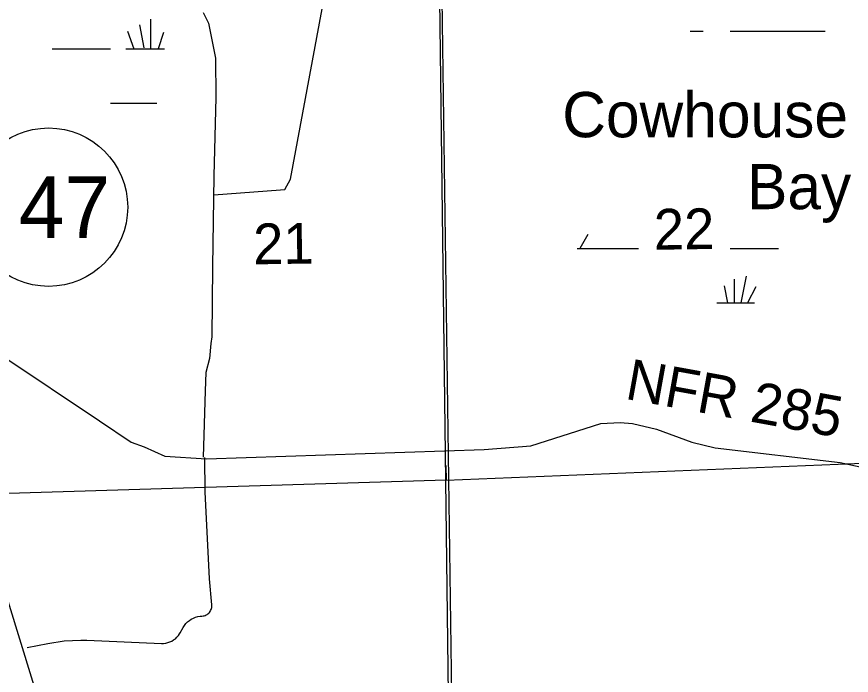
# Model space of a CAD drawing. Extents: x 2480962 to 2688785, y 277103 to 599240.
# Drawn here: x 2559931 to 2569158, y 505528 to 512805 of the extents above; entities that cross this region are included whole.
import ezdxf

# ---------------------------------------------------------------- set-up
doc = ezdxf.new("R2010")
doc.units = 0
for name, color, linetype in [('Local Roads Improved', 7, 'Continuous'), ('Local Roads Paved', 7, 'Continuous'), ('Local Roads Related Text', 7, 'Continuous'), ('National Forest', 7, 'Continuous'), ('Planning Number US Highways', 7, 'Continuous'), ('Section Lines', 7, 'Continuous'), ('Section Numbers', 7, 'Continuous'), ('Swamps', 7, 'Continuous'), ('Swamps Text', 7, 'Continuous'), ('Uninventoried Roads and Features', 7, 'Continuous'), ('US Routes Highway Center Lines', 7, 'Continuous')]:
    doc.layers.add(name, color=color, linetype=linetype)

msp = doc.modelspace()

# ---------------------------------------------------------------- linework, layer by layer
at = {"layer": 'Local Roads Improved'}
for points in [[(2561992.144, 512851.219), (2562051.932, 512731.644), (2562099.133, 512492.493), (2562127.453, 512347.743), (2562133.747, 511913.495), (2562111.72, 511045), (2562095.986, 510041.195), (2562089.693, 509267.101), (2562077.106, 509194.726), (2562061.372, 509027.949), (2562020.465, 508873.76), (2562014.171, 508669.223), (2561992.144, 507936.036)], [(2558817.383, 509658.896), (2558961.559, 509617.703), (2559764.826, 509061.595), (2560846.147, 508340.714), (2561196.29, 508103.854), (2561340.466, 508052.362), (2561567.028, 507949.379), (2562030.451, 507918.484), (2565099.344, 508021.467), (2565614.258, 508062.66), (2566386.631, 508309.819), (2566602.895, 508320.118), (2566736.773, 508309.819), (2567004.528, 508248.03), (2567395.864, 508103.854), (2567653.321, 508042.064), (2569033.293, 507877.291), (2569424.628, 507794.905)]]:
    msp.add_lwpolyline(points, dxfattribs=at)
at = {"layer": 'Local Roads Paved'}
for p, q in [((2562014.954, 507553.506), (2562009.731, 507935.047)), ((2562087.697, 506304.901), (2562062.866, 506592.966)), ((2561738.653, 505996.439), (2561772.15, 506056.401)), ((2560706.762, 505915.534), (2561530.825, 505880.367)), ((2560046.984, 505833.528), (2560274.87, 505880.643))]:
    msp.add_line(p, q, dxfattribs=at)
for points in [[(2562062.866, 506592.966), (2562014.954, 507553.506)], [(2561979.173, 506182.58), (2561990.926, 506183.59), (2562002.509, 506185.824), (2562013.796, 506189.256), (2562024.662, 506193.849), (2562034.989, 506199.553), (2562044.663, 506206.305), (2562053.578, 506214.031), (2562061.637, 506222.646), (2562068.751, 506232.057), (2562074.842, 506242.16), (2562079.843, 506252.845), (2562083.7, 506263.994), (2562086.372, 506275.484), (2562087.827, 506287.191), (2562088.051, 506298.986), (2562087.697, 506304.901)], [(2561772.15, 506056.401), (2561785.9, 506078.244), (2561801.857, 506098.528), (2561819.847, 506117.034), (2561839.671, 506133.558), (2561861.115, 506147.918), (2561883.943, 506159.96), (2561907.905, 506169.548), (2561932.737, 506176.58), (2561958.169, 506180.978), (2561979.173, 506182.58)], [(2560274.87, 505880.643), (2560457.2, 505908.481), (2560641.442, 505917.109), (2560706.762, 505915.534)], [(2561530.825, 505880.367), (2561554.582, 505880.598), (2561578.184, 505883.311), (2561601.374, 505888.475), (2561623.897, 505896.037), (2561645.506, 505905.91), (2561665.964, 505917.988), (2561685.048, 505932.138), (2561702.548, 505948.207), (2561718.273, 505966.015), (2561732.05, 505985.37), (2561738.653, 505996.439)]]:
    msp.add_lwpolyline(points, dxfattribs=at)
at = {"layer": 'National Forest'}
msp.add_line((2564631.794, 513006.26), (2565361.705, 460060.464), dxfattribs=at)
at = {"layer": 'Planning Number US Highways'}
msp.add_circle((2560283.197, 510700.332), 875, dxfattribs=at)
at = {"layer": 'Section Lines'}
for p, q in [((2564604.458, 513002.287), (2564738.747, 502336.313)), ((2564678.735, 507684.106), (2569978.119, 507900.972)), ((2564678.735, 507684.106), (2559351.134, 507521.404))]:
    msp.add_line(p, q, dxfattribs=at)
at = {"layer": 'Swamps'}
for p, q in [((2561408.373, 512776.425), (2561408.377, 512450.205)), ((2561287.551, 512716.013), (2561335.883, 512462.286)), ((2561154.647, 512643.517), (2561227.143, 512450.203)), ((2561553.362, 512631.441), (2561492.953, 512450.207)), ((2567819.712, 512644.602), (2568869.711, 512644.618)), ((2566246.294, 510398.52), (2566156.576, 510244.713)), ((2567860.693, 509903.173), (2567860.696, 509644.612)), ((2567993.597, 509939.421), (2567934.66, 509644.718)), ((2567751.953, 509830.678), (2567789.164, 509644.633)), ((2564676.483, 507845.362), (2564678.735, 507684.106))]:
    msp.add_line(p, q, dxfattribs=at)
for points in [[(2567375.029, 512644.595), (2567519.713, 512644.597)], [(2560321.638, 512450.189), (2560967.917, 512450.199)], [(2561137.06, 512450.201), (2561565.456, 512450.208)], [(2560968.821, 511850.201), (2561479.29, 511850.208)], [(2566128.447, 510244.584), (2566806.66, 510244.594)], [(2567819.743, 510244.609), (2568353.096, 510244.618)], [(2568102.339, 509818.601), (2568008.333, 509644.014)], [(2567669.75, 509644.609), (2568086.77, 509644.615)]]:
    msp.add_lwpolyline(points, dxfattribs=at)
at = {"layer": 'Uninventoried Roads and Features'}
msp.add_lwpolyline([(2562110.47, 510835.93), (2562847.522, 510890.328), (2562895.555, 510897.149), (2562956.571, 511008.494), (2563656.996, 514778.278), (2563621.011, 515163.602), (2563372.845, 515637.045), (2563067.134, 515850.571), (2562848.632, 515961.719), (2562690.797, 516116.638), (2562586.495, 516373.087), (2562593.225, 516662.803), (2562630.683, 517040.049), (2562653.332, 517225.86), (2562586.551, 517361.493), (2562250.45, 517638.074), (2562078.507, 517736.707), (2561751.497, 517706.536), (2561202.232, 517700.561), (2560707.898, 517736.304), (2560481.126, 517706.349)], dxfattribs=at)
at = {"layer": 'US Routes Highway Center Lines'}
msp.add_lwpolyline([(2560052.595, 490675.179), (2560692.521, 492714.265), (2561495.14, 495425.817), (2561842.219, 496542.976), (2561939.835, 496814.131), (2562048.297, 497258.825), (2562156.759, 497692.673), (2562189.297, 498104.829), (2562189.297, 498441.062), (2562145.912, 498723.063), (2562080.835, 499091.834), (2561831.372, 499948.684), (2561560.217, 500762.149), (2561191.446, 501966.078), (2560974.522, 502616.85), (2560920.291, 502855.467), (2560497.289, 504200.396), (2559835.671, 506347.945), (2559315.053, 508007.414), (2559033.052, 508940.188), (2558512.434, 510632.196), (2557850.815, 512779.744), (2557308.505, 514460.906)], dxfattribs=at)

# ---------------------------------------------------------------- texts
at = {"layer": 'Local Roads Related Text'}
msp.add_text('NFR 285', height=450, rotation=349.6960694, dxfattribs=at).set_placement((2566644.843, 508584.572))
at = {"layer": 'Planning Number US Highways'}
msp.add_text('47', height=680, dxfattribs=at).set_placement((2559954.055, 510360.333))
at = {"layer": 'Section Numbers'}
for s, p in [('22', (2566977.326, 510229.301)), ('21', (2562547.744, 510068.103))]:
    msp.add_text(s, height=450, rotation=0.8220528, dxfattribs=at).set_placement(p)
at = {"layer": 'Swamps Text'}
for s, p in [('Cowhouse', (2565961.799, 511473.182)), ('Bay', (2568004.829, 510678.184))]:
    msp.add_text(s, height=500, rotation=359.9501861, dxfattribs=at).set_placement(p)

doc.saveas('drawing.dxf')
